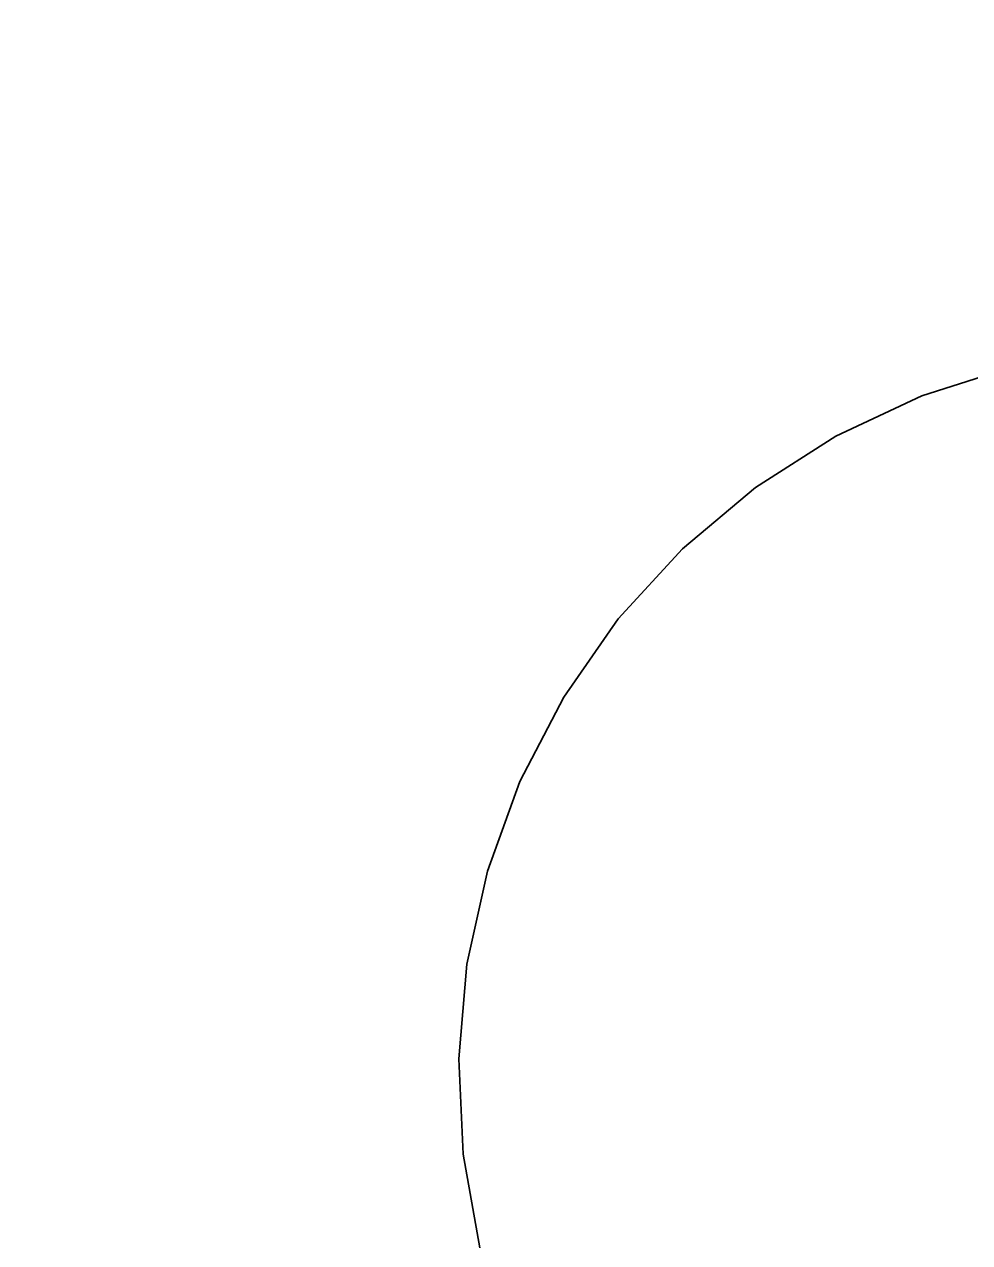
# Model space of a CAD drawing. Extents: x 6540402 to 6566579, y 5525343 to 5532423.
# Drawn here: x 6544561.0733 to 6544561.3978, y 5526304.423 to 5526304.8414 of the extents above; entities that cross this region are included whole.
import ezdxf

# ---------------------------------------------------------------- set-up
doc = ezdxf.new("R2010")
doc.units = 0
doc.layers.add('IR_ps_geometria', color=7, linetype='Continuous')
doc.layers.add('TOR_PS_T-tory projektowane', color=7, linetype='Continuous')

msp = doc.modelspace()

# ---------------------------------------------------------------- linework, layer by layer
at = {"layer": 'IR_ps_geometria'}
msp.add_lwpolyline([(6544561.2296, 5526304.4212), (6544561.22388, 5526304.45339), (6544561.22241, 5526304.48606), (6544561.22521, 5526304.51864), (6544561.23225, 5526304.55058), (6544561.24339, 5526304.58132), (6544561.25845, 5526304.61035), (6544561.27717, 5526304.63717), (6544561.29923, 5526304.66131), (6544561.32425, 5526304.68236), (6544561.3518, 5526304.69997), (6544561.38142, 5526304.71383), (6544561.4126, 5526304.72371)], dxfattribs=at)
msp.add_lwpolyline([(6544561.2296, 5526304.4212), (6544561.22388, 5526304.45339), (6544561.22241, 5526304.48606), (6544561.22521, 5526304.51864), (6544561.23225, 5526304.55058), (6544561.24339, 5526304.58132), (6544561.25845, 5526304.61035), (6544561.27717, 5526304.63717), (6544561.29923, 5526304.66131), (6544561.32425, 5526304.68236), (6544561.3518, 5526304.69997), (6544561.38142, 5526304.71383), (6544561.4126, 5526304.72371)], dxfattribs=at)
msp.add_lwpolyline([(6544561.2296, 5526304.4212), (6544561.22388, 5526304.45339), (6544561.22241, 5526304.48606), (6544561.22521, 5526304.51864), (6544561.23225, 5526304.55058), (6544561.24339, 5526304.58132), (6544561.25845, 5526304.61035), (6544561.27717, 5526304.63717), (6544561.29923, 5526304.66131), (6544561.32425, 5526304.68236), (6544561.3518, 5526304.69997), (6544561.38142, 5526304.71383), (6544561.4126, 5526304.72371)], dxfattribs=at)
msp.add_lwpolyline([(6544561.2296, 5526304.4212), (6544561.22388, 5526304.45339), (6544561.22241, 5526304.48606), (6544561.22521, 5526304.51864), (6544561.23225, 5526304.55058), (6544561.24339, 5526304.58132), (6544561.25845, 5526304.61035), (6544561.27717, 5526304.63717), (6544561.29923, 5526304.66131), (6544561.32425, 5526304.68236), (6544561.3518, 5526304.69997), (6544561.38142, 5526304.71383), (6544561.4126, 5526304.72371)], dxfattribs=at)
msp.add_lwpolyline([(6544561.2296, 5526304.4212), (6544561.22388, 5526304.45339), (6544561.22241, 5526304.48606), (6544561.22521, 5526304.51864), (6544561.23225, 5526304.55058), (6544561.24339, 5526304.58132), (6544561.25845, 5526304.61035), (6544561.27717, 5526304.63717), (6544561.29923, 5526304.66131), (6544561.32425, 5526304.68236), (6544561.3518, 5526304.69997), (6544561.38142, 5526304.71383), (6544561.4126, 5526304.72371)], dxfattribs=at)
msp.add_lwpolyline([(6544561.2296, 5526304.4212), (6544561.22388, 5526304.45339), (6544561.22241, 5526304.48606), (6544561.22521, 5526304.51864), (6544561.23225, 5526304.55058), (6544561.24339, 5526304.58132), (6544561.25845, 5526304.61035), (6544561.27717, 5526304.63717), (6544561.29923, 5526304.66131), (6544561.32425, 5526304.68236), (6544561.3518, 5526304.69997), (6544561.38142, 5526304.71383), (6544561.4126, 5526304.72371)], dxfattribs=at)
msp.add_lwpolyline([(6544561.2296, 5526304.4212), (6544561.22388, 5526304.45339), (6544561.22241, 5526304.48606), (6544561.22521, 5526304.51864), (6544561.23225, 5526304.55058), (6544561.24339, 5526304.58132), (6544561.25845, 5526304.61035), (6544561.27717, 5526304.63717), (6544561.29923, 5526304.66131), (6544561.32425, 5526304.68236), (6544561.3518, 5526304.69997), (6544561.38142, 5526304.71383), (6544561.4126, 5526304.72371)], dxfattribs=at)
msp.add_lwpolyline([(6544561.2296, 5526304.4212), (6544561.22388, 5526304.45339), (6544561.22241, 5526304.48606), (6544561.22521, 5526304.51864), (6544561.23225, 5526304.55058), (6544561.24339, 5526304.58132), (6544561.25845, 5526304.61035), (6544561.27717, 5526304.63717), (6544561.29923, 5526304.66131), (6544561.32425, 5526304.68236), (6544561.3518, 5526304.69997), (6544561.38142, 5526304.71383), (6544561.4126, 5526304.72371)], dxfattribs=at)
msp.add_lwpolyline([(6544561.2296, 5526304.4212), (6544561.22388, 5526304.45339), (6544561.22241, 5526304.48606), (6544561.22521, 5526304.51864), (6544561.23225, 5526304.55058), (6544561.24339, 5526304.58132), (6544561.25845, 5526304.61035), (6544561.27717, 5526304.63717), (6544561.29923, 5526304.66131), (6544561.32425, 5526304.68236), (6544561.3518, 5526304.69997), (6544561.38142, 5526304.71383), (6544561.4126, 5526304.72371)], dxfattribs=at)
msp.add_lwpolyline([(6544561.2296, 5526304.4212), (6544561.22388, 5526304.45339), (6544561.22241, 5526304.48606), (6544561.22521, 5526304.51864), (6544561.23225, 5526304.55058), (6544561.24339, 5526304.58132), (6544561.25845, 5526304.61035), (6544561.27717, 5526304.63717), (6544561.29923, 5526304.66131), (6544561.32425, 5526304.68236), (6544561.3518, 5526304.69997), (6544561.38142, 5526304.71383), (6544561.4126, 5526304.72371)], dxfattribs=at)
msp.add_lwpolyline([(6544561.2296, 5526304.4212), (6544561.22388, 5526304.45339), (6544561.22241, 5526304.48606), (6544561.22521, 5526304.51864), (6544561.23225, 5526304.55058), (6544561.24339, 5526304.58132), (6544561.25845, 5526304.61035), (6544561.27717, 5526304.63717), (6544561.29923, 5526304.66131), (6544561.32425, 5526304.68236), (6544561.3518, 5526304.69997), (6544561.38142, 5526304.71383), (6544561.4126, 5526304.72371)], dxfattribs=at)
msp.add_lwpolyline([(6544561.2296, 5526304.4212), (6544561.22388, 5526304.45339), (6544561.22241, 5526304.48606), (6544561.22521, 5526304.51864), (6544561.23225, 5526304.55058), (6544561.24339, 5526304.58132), (6544561.25845, 5526304.61035), (6544561.27717, 5526304.63717), (6544561.29923, 5526304.66131), (6544561.32425, 5526304.68236), (6544561.3518, 5526304.69997), (6544561.38142, 5526304.71383), (6544561.4126, 5526304.72371)], dxfattribs=at)
msp.add_lwpolyline([(6544561.2296, 5526304.4212), (6544561.22388, 5526304.45339), (6544561.22241, 5526304.48606), (6544561.22521, 5526304.51864), (6544561.23225, 5526304.55058), (6544561.24339, 5526304.58132), (6544561.25845, 5526304.61035), (6544561.27717, 5526304.63717), (6544561.29923, 5526304.66131), (6544561.32425, 5526304.68236), (6544561.3518, 5526304.69997), (6544561.38142, 5526304.71383), (6544561.4126, 5526304.72371)], dxfattribs=at)
msp.add_lwpolyline([(6544561.2296, 5526304.4212), (6544561.22388, 5526304.45339), (6544561.22241, 5526304.48606), (6544561.22521, 5526304.51864), (6544561.23225, 5526304.55058), (6544561.24339, 5526304.58132), (6544561.25845, 5526304.61035), (6544561.27717, 5526304.63717), (6544561.29923, 5526304.66131), (6544561.32425, 5526304.68236), (6544561.3518, 5526304.69997), (6544561.38142, 5526304.71383), (6544561.4126, 5526304.72371)], dxfattribs=at)
msp.add_lwpolyline([(6544561.2296, 5526304.4212), (6544561.22388, 5526304.45339), (6544561.22241, 5526304.48606), (6544561.22521, 5526304.51864), (6544561.23225, 5526304.55058), (6544561.24339, 5526304.58132), (6544561.25845, 5526304.61035), (6544561.27717, 5526304.63717), (6544561.29923, 5526304.66131), (6544561.32425, 5526304.68236), (6544561.3518, 5526304.69997), (6544561.38142, 5526304.71383), (6544561.4126, 5526304.72371)], dxfattribs=at)
msp.add_lwpolyline([(6544561.2296, 5526304.4212), (6544561.22388, 5526304.45339), (6544561.22241, 5526304.48606), (6544561.22521, 5526304.51864), (6544561.23225, 5526304.55058), (6544561.24339, 5526304.58132), (6544561.25845, 5526304.61035), (6544561.27717, 5526304.63717), (6544561.29923, 5526304.66131), (6544561.32425, 5526304.68236), (6544561.3518, 5526304.69997), (6544561.38142, 5526304.71383), (6544561.4126, 5526304.72371)], dxfattribs=at)
msp.add_lwpolyline([(6544561.2296, 5526304.4212), (6544561.22388, 5526304.45339), (6544561.22241, 5526304.48606), (6544561.22521, 5526304.51864), (6544561.23225, 5526304.55058), (6544561.24339, 5526304.58132), (6544561.25845, 5526304.61035), (6544561.27717, 5526304.63717), (6544561.29923, 5526304.66131), (6544561.32425, 5526304.68236), (6544561.3518, 5526304.69997), (6544561.38142, 5526304.71383), (6544561.4126, 5526304.72371)], dxfattribs=at)
msp.add_lwpolyline([(6544561.2296, 5526304.4212), (6544561.22388, 5526304.45339), (6544561.22241, 5526304.48606), (6544561.22521, 5526304.51864), (6544561.23225, 5526304.55058), (6544561.24339, 5526304.58132), (6544561.25845, 5526304.61035), (6544561.27717, 5526304.63717), (6544561.29923, 5526304.66131), (6544561.32425, 5526304.68236), (6544561.3518, 5526304.69997), (6544561.38142, 5526304.71383), (6544561.4126, 5526304.72371)], dxfattribs=at)
msp.add_lwpolyline([(6544561.2296, 5526304.4212), (6544561.22388, 5526304.45339), (6544561.22241, 5526304.48606), (6544561.22521, 5526304.51864), (6544561.23225, 5526304.55058), (6544561.24339, 5526304.58132), (6544561.25845, 5526304.61035), (6544561.27717, 5526304.63717), (6544561.29923, 5526304.66131), (6544561.32425, 5526304.68236), (6544561.3518, 5526304.69997), (6544561.38142, 5526304.71383), (6544561.4126, 5526304.72371)], dxfattribs=at)
msp.add_lwpolyline([(6544561.2296, 5526304.4212), (6544561.22388, 5526304.45339), (6544561.22241, 5526304.48606), (6544561.22521, 5526304.51864), (6544561.23225, 5526304.55058), (6544561.24339, 5526304.58132), (6544561.25845, 5526304.61035), (6544561.27717, 5526304.63717), (6544561.29923, 5526304.66131), (6544561.32425, 5526304.68236), (6544561.3518, 5526304.69997), (6544561.38142, 5526304.71383), (6544561.4126, 5526304.72371)], dxfattribs=at)
msp.add_lwpolyline([(6544561.2296, 5526304.4212), (6544561.22388, 5526304.45339), (6544561.22241, 5526304.48606), (6544561.22521, 5526304.51864), (6544561.23225, 5526304.55058), (6544561.24339, 5526304.58132), (6544561.25845, 5526304.61035), (6544561.27717, 5526304.63717), (6544561.29923, 5526304.66131), (6544561.32425, 5526304.68236), (6544561.3518, 5526304.69997), (6544561.38142, 5526304.71383), (6544561.4126, 5526304.72371)], dxfattribs=at)
msp.add_lwpolyline([(6544561.2296, 5526304.4212), (6544561.22388, 5526304.45339), (6544561.22241, 5526304.48606), (6544561.22521, 5526304.51864), (6544561.23225, 5526304.55058), (6544561.24339, 5526304.58132), (6544561.25845, 5526304.61035), (6544561.27717, 5526304.63717), (6544561.29923, 5526304.66131), (6544561.32425, 5526304.68236), (6544561.3518, 5526304.69997), (6544561.38142, 5526304.71383), (6544561.4126, 5526304.72371)], dxfattribs=at)
msp.add_lwpolyline([(6544561.2296, 5526304.4212), (6544561.22388, 5526304.45339), (6544561.22241, 5526304.48606), (6544561.22521, 5526304.51864), (6544561.23225, 5526304.55058), (6544561.24339, 5526304.58132), (6544561.25845, 5526304.61035), (6544561.27717, 5526304.63717), (6544561.29923, 5526304.66131), (6544561.32425, 5526304.68236), (6544561.3518, 5526304.69997), (6544561.38142, 5526304.71383), (6544561.4126, 5526304.72371)], dxfattribs=at)
msp.add_lwpolyline([(6544561.2296, 5526304.4212), (6544561.22388, 5526304.45339), (6544561.22241, 5526304.48606), (6544561.22521, 5526304.51864), (6544561.23225, 5526304.55058), (6544561.24339, 5526304.58132), (6544561.25845, 5526304.61035), (6544561.27717, 5526304.63717), (6544561.29923, 5526304.66131), (6544561.32425, 5526304.68236), (6544561.3518, 5526304.69997), (6544561.38142, 5526304.71383), (6544561.4126, 5526304.72371)], dxfattribs=at)
msp.add_lwpolyline([(6544561.2296, 5526304.4212), (6544561.22388, 5526304.45339), (6544561.22241, 5526304.48606), (6544561.22521, 5526304.51864), (6544561.23225, 5526304.55058), (6544561.24339, 5526304.58132), (6544561.25845, 5526304.61035), (6544561.27717, 5526304.63717), (6544561.29923, 5526304.66131), (6544561.32425, 5526304.68236), (6544561.3518, 5526304.69997), (6544561.38142, 5526304.71383), (6544561.4126, 5526304.72371)], dxfattribs=at)
msp.add_lwpolyline([(6544561.2296, 5526304.4212), (6544561.22388, 5526304.45339), (6544561.22241, 5526304.48606), (6544561.22521, 5526304.51864), (6544561.23225, 5526304.55058), (6544561.24339, 5526304.58132), (6544561.25845, 5526304.61035), (6544561.27717, 5526304.63717), (6544561.29923, 5526304.66131), (6544561.32425, 5526304.68236), (6544561.3518, 5526304.69997), (6544561.38142, 5526304.71383), (6544561.4126, 5526304.72371)], dxfattribs=at)
msp.add_lwpolyline([(6544561.2296, 5526304.4212), (6544561.22388, 5526304.45339), (6544561.22241, 5526304.48606), (6544561.22521, 5526304.51864), (6544561.23225, 5526304.55058), (6544561.24339, 5526304.58132), (6544561.25845, 5526304.61035), (6544561.27717, 5526304.63717), (6544561.29923, 5526304.66131), (6544561.32425, 5526304.68236), (6544561.3518, 5526304.69997), (6544561.38142, 5526304.71383), (6544561.4126, 5526304.72371)], dxfattribs=at)
msp.add_lwpolyline([(6544561.2296, 5526304.4212), (6544561.22388, 5526304.45339), (6544561.22241, 5526304.48606), (6544561.22521, 5526304.51864), (6544561.23225, 5526304.55058), (6544561.24339, 5526304.58132), (6544561.25845, 5526304.61035), (6544561.27717, 5526304.63717), (6544561.29923, 5526304.66131), (6544561.32425, 5526304.68236), (6544561.3518, 5526304.69997), (6544561.38142, 5526304.71383), (6544561.4126, 5526304.72371)], dxfattribs=at)
msp.add_lwpolyline([(6544561.2296, 5526304.4212), (6544561.22388, 5526304.45339), (6544561.22241, 5526304.48606), (6544561.22521, 5526304.51864), (6544561.23225, 5526304.55058), (6544561.24339, 5526304.58132), (6544561.25845, 5526304.61035), (6544561.27717, 5526304.63717), (6544561.29923, 5526304.66131), (6544561.32425, 5526304.68236), (6544561.3518, 5526304.69997), (6544561.38142, 5526304.71383), (6544561.4126, 5526304.72371)], dxfattribs=at)
msp.add_lwpolyline([(6544561.2296, 5526304.4212), (6544561.22388, 5526304.45339), (6544561.22241, 5526304.48606), (6544561.22521, 5526304.51864), (6544561.23225, 5526304.55058), (6544561.24339, 5526304.58132), (6544561.25845, 5526304.61035), (6544561.27717, 5526304.63717), (6544561.29923, 5526304.66131), (6544561.32425, 5526304.68236), (6544561.3518, 5526304.69997), (6544561.38142, 5526304.71383), (6544561.4126, 5526304.72371)], dxfattribs=at)
msp.add_lwpolyline([(6544561.2296, 5526304.4212), (6544561.22388, 5526304.45339), (6544561.22241, 5526304.48606), (6544561.22521, 5526304.51864), (6544561.23225, 5526304.55058), (6544561.24339, 5526304.58132), (6544561.25845, 5526304.61035), (6544561.27717, 5526304.63717), (6544561.29923, 5526304.66131), (6544561.32425, 5526304.68236), (6544561.3518, 5526304.69997), (6544561.38142, 5526304.71383), (6544561.4126, 5526304.72371)], dxfattribs=at)
msp.add_lwpolyline([(6544561.2296, 5526304.4212), (6544561.22388, 5526304.45339), (6544561.22241, 5526304.48606), (6544561.22521, 5526304.51864), (6544561.23225, 5526304.55058), (6544561.24339, 5526304.58132), (6544561.25845, 5526304.61035), (6544561.27717, 5526304.63717), (6544561.29923, 5526304.66131), (6544561.32425, 5526304.68236), (6544561.3518, 5526304.69997), (6544561.38142, 5526304.71383), (6544561.4126, 5526304.72371)], dxfattribs=at)
msp.add_lwpolyline([(6544561.2296, 5526304.4212), (6544561.22388, 5526304.45339), (6544561.22241, 5526304.48606), (6544561.22521, 5526304.51864), (6544561.23225, 5526304.55058), (6544561.24339, 5526304.58132), (6544561.25845, 5526304.61035), (6544561.27717, 5526304.63717), (6544561.29923, 5526304.66131), (6544561.32425, 5526304.68236), (6544561.3518, 5526304.69997), (6544561.38142, 5526304.71383), (6544561.4126, 5526304.72371)], dxfattribs=at)
msp.add_lwpolyline([(6544561.2296, 5526304.4212), (6544561.22388, 5526304.45339), (6544561.22241, 5526304.48606), (6544561.22521, 5526304.51864), (6544561.23225, 5526304.55058), (6544561.24339, 5526304.58132), (6544561.25845, 5526304.61035), (6544561.27717, 5526304.63717), (6544561.29923, 5526304.66131), (6544561.32425, 5526304.68236), (6544561.3518, 5526304.69997), (6544561.38142, 5526304.71383), (6544561.4126, 5526304.72371)], dxfattribs=at)
msp.add_lwpolyline([(6544561.2296, 5526304.4212), (6544561.22388, 5526304.45339), (6544561.22241, 5526304.48606), (6544561.22521, 5526304.51864), (6544561.23225, 5526304.55058), (6544561.24339, 5526304.58132), (6544561.25845, 5526304.61035), (6544561.27717, 5526304.63717), (6544561.29923, 5526304.66131), (6544561.32425, 5526304.68236), (6544561.3518, 5526304.69997), (6544561.38142, 5526304.71383), (6544561.4126, 5526304.72371)], dxfattribs=at)
at = {"layer": 'TOR_PS_T-tory projektowane'}
msp.add_arc((6544364.71251, 5525978.5795), 380.291, 58.8301854, 65.1703774, dxfattribs=at)

doc.saveas('drawing.dxf')
